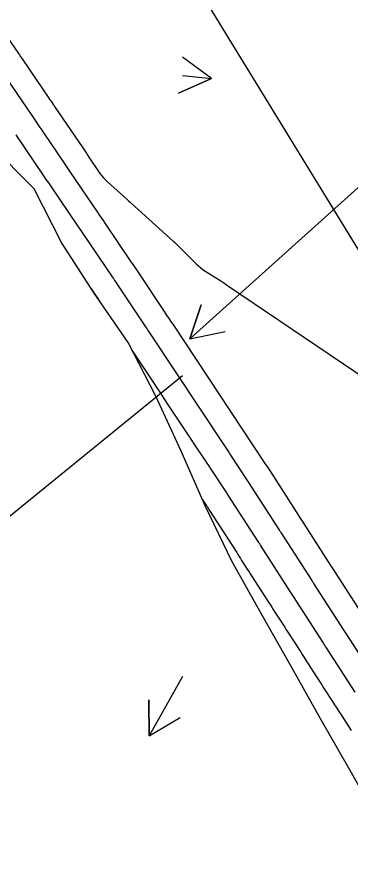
# Model space of a CAD drawing. Extents: x 954385 to 988206, y 1868364 to 1924553.
# Drawn here: x 956579.6 to 956635.1, y 1921635.4 to 1921778.6 of the extents above; entities that cross this region are included whole.
import ezdxf

# ---------------------------------------------------------------- set-up
doc = ezdxf.new("R2010")
doc.units = 0
for name, color, linetype in [('24', 7, 'Continuous'), ('26', 7, 'Continuous'), ('6', 7, 'Continuous'), ('7', 7, 'Continuous'), ('Default', 7, 'Continuous')]:
    doc.layers.add(name, color=color, linetype=linetype)

msp = doc.modelspace()

# ---------------------------------------------------------------- linework, layer by layer
at = {"layer": '24'}
msp.add_lwpolyline([(956649.77, 1921627.14), (956644.89, 1921635.87), (956639.98, 1921644.6), (956635.04, 1921653.3), (956630.05, 1921661.97), (956625.15, 1921670.69), (956620.23, 1921679.4), (956615.32, 1921688.12), (956610.98, 1921697.19), (956606.9, 1921706.42), (956602.68, 1921715.56), (956598.09, 1921724.48), (956592.41, 1921732.72), (956587.01, 1921741.14), (956582.43, 1921750.06), (956575.16, 1921757.34)], dxfattribs=at)
at = {"layer": '26'}
for points in [[(956607.13, 1921768.93), (956611.97, 1921768.42), (956606.49, 1921765.98), (956611.97, 1921768.42), (956607.12, 1921771.95)], [(956657.13, 1921768.93), (956608.36, 1921725.07), (956610.22, 1921730.78), (956608.36, 1921725.07), (956614.23, 1921726.32)], [(956607.13, 1921718.93), (956558.86, 1921679.73), (956561, 1921685.34), (956558.86, 1921679.73), (956564.79, 1921680.68)], [(956607.13, 1921668.93), (956601.58, 1921659.07), (956601.52, 1921665.07), (956601.58, 1921659.07), (956606.74, 1921662.13)]]:
    msp.add_lwpolyline(points, dxfattribs=at)
at = {"layer": '6'}
for points in [[(956591.99, 1921733.37), (956592.35, 1921732.84), (956592.41, 1921732.76), (956592.42, 1921732.73), (956592.44, 1921732.71), (956593.14, 1921731.66)], [(956635.86, 1921666.3), (956631.1, 1921673.7), (956630.95, 1921673.93), (956630.81, 1921674.15), (956630.66, 1921674.38), (956630.52, 1921674.6), (956625.6, 1921682.23), (956625.5, 1921682.39), (956625.39, 1921682.56), (956625.28, 1921682.73), (956625.17, 1921682.9), (956620.12, 1921690.75), (956620.05, 1921690.86), (956619.98, 1921690.97), (956619.91, 1921691.09), (956619.84, 1921691.2), (956614.63, 1921699.28), (956614.6, 1921699.33), (956614.56, 1921699.39), (956614.53, 1921699.44), (956614.49, 1921699.49), (956611.77, 1921703.6), (956611.5, 1921704.01), (956611.22, 1921704.43), (956610.95, 1921704.84), (956610.68, 1921705.25), (956609.21, 1921707.46), (956609.04, 1921707.73), (956608.86, 1921707.99), (956608.41, 1921708.66), (956608.24, 1921708.93), (956608.15, 1921709.07), (956604.71, 1921714.25), (956604.11, 1921715.16), (956603.51, 1921716.07), (956602.9, 1921716.97), (956602.3, 1921717.88), (956598.65, 1921723.39)]]:
    msp.add_lwpolyline(points, dxfattribs=at)
at = {"layer": '7'}
for points in [[(956574.9, 1921779.67), (956579.83, 1921772.56), (956579.99, 1921772.34), (956580.14, 1921772.11), (956580.3, 1921771.89), (956580.45, 1921771.66), (956584.9, 1921765.13), (956585.08, 1921764.87), (956585.26, 1921764.62), (956585.61, 1921764.1), (956585.7, 1921763.97), (956585.79, 1921763.84), (956585.87, 1921763.71), (956585.96, 1921763.58), (956591.13, 1921755.96), (956591.24, 1921755.8), (956591.38, 1921755.6), (956591.44, 1921755.52), (956591.46, 1921755.48), (956593.4, 1921752.62), (956593.68, 1921752.24), (956593.99, 1921751.87), (956594.31, 1921751.52), (956594.65, 1921751.19), (956597.86, 1921748.32), (956598.04, 1921748.16), (956598.22, 1921748), (956598.4, 1921747.84), (956598.57, 1921747.68), (956605.64, 1921741.3), (956605.8, 1921741.15), (956605.95, 1921741.01), (956606.11, 1921740.86), (956606.26, 1921740.71), (956609.39, 1921737.6), (956609.77, 1921737.25), (956610.17, 1921736.91), (956610.58, 1921736.6), (956611.01, 1921736.31), (956613.51, 1921734.72), (956613.83, 1921734.51), (956614.16, 1921734.3), (956614.48, 1921734.09), (956614.8, 1921733.87), (956640.26, 1921716.65)], [(956577.78, 1921768.49), (956582.04, 1921762.24), (956582.21, 1921762), (956582.37, 1921761.75), (956582.54, 1921761.51), (956582.71, 1921761.26), (956583.38, 1921760.28), (956583.54, 1921760.03), (956583.71, 1921759.79), (956583.88, 1921759.54), (956584.04, 1921759.3), (956587.54, 1921754.14), (956587.77, 1921753.8), (956588, 1921753.47), (956588.22, 1921753.13), (956588.45, 1921752.8), (956593.05, 1921746.04), (956593.34, 1921745.61), (956593.63, 1921745.19), (956593.91, 1921744.77), (956594.2, 1921744.34), (956598.56, 1921737.92), (956598.9, 1921737.41), (956599.24, 1921736.9), (956599.58, 1921736.4), (956599.92, 1921735.89), (956604.09, 1921729.65), (956604.44, 1921729.11), (956604.8, 1921728.58), (956605.15, 1921728.05), (956605.51, 1921727.51), (956620.95, 1921704.22), (956621.17, 1921703.89), (956621.39, 1921703.56), (956621.6, 1921703.23), (956621.82, 1921702.9), (956626.44, 1921695.72), (956626.62, 1921695.43), (956626.8, 1921695.15), (956626.98, 1921694.87), (956627.17, 1921694.58), (956631.9, 1921687.22), (956632.06, 1921686.98), (956632.21, 1921686.74), (956632.37, 1921686.5), (956632.52, 1921686.25), (956637.37, 1921678.73)], [(956579.37, 1921759.06), (956584.02, 1921752.21), (956584.3, 1921751.79), (956584.58, 1921751.38), (956584.87, 1921750.97), (956585.15, 1921750.56), (956589.67, 1921743.91), (956589.94, 1921743.5), (956590.21, 1921743.1), (956590.49, 1921742.7), (956590.76, 1921742.3), (956595.43, 1921735.41), (956595.63, 1921735.12), (956595.83, 1921734.82), (956596.03, 1921734.52), (956596.23, 1921734.22), (956601.11, 1921726.91), (956601.25, 1921726.7), (956601.39, 1921726.49), (956601.53, 1921726.28), (956601.66, 1921726.08), (956614.13, 1921707.27), (956614.89, 1921706.14), (956615.14, 1921705.76), (956617.92, 1921701.55), (956617.95, 1921701.51), (956617.98, 1921701.47), (956618, 1921701.43), (956618.03, 1921701.39), (956623.29, 1921693.22), (956623.34, 1921693.14), (956623.39, 1921693.06), (956623.44, 1921692.98), (956623.5, 1921692.9), (956628.64, 1921684.89), (956628.72, 1921684.77), (956628.8, 1921684.65), (956628.88, 1921684.53), (956628.96, 1921684.4), (956634.01, 1921676.57), (956634.11, 1921676.4), (956634.22, 1921676.24), (956634.32, 1921676.08), (956634.43, 1921675.91), (956639.36, 1921668.24)], [(956610.48, 1921698.32), (956611.08, 1921697.41), (956611.12, 1921697.36), (956611.15, 1921697.3), (956611.19, 1921697.24), (956611.23, 1921697.18), (956611.45, 1921696.83), (956611.53, 1921696.72), (956616.15, 1921689.53), (956616.36, 1921689.21), (956616.57, 1921688.89), (956616.77, 1921688.57), (956616.98, 1921688.25), (956617.8, 1921686.96), (956618.01, 1921686.64), (956618.22, 1921686.32), (956618.42, 1921686), (956618.63, 1921685.68), (956621.44, 1921681.31), (956621.71, 1921680.89), (956621.98, 1921680.47), (956622.25, 1921680.06), (956622.52, 1921679.64), (956623.6, 1921677.96), (956623.87, 1921677.54), (956624.14, 1921677.12), (956624.41, 1921676.7), (956624.68, 1921676.28), (956626.75, 1921673.07), (956627.07, 1921672.57), (956627.39, 1921672.06), (956627.72, 1921671.56), (956628.04, 1921671.06), (956629.33, 1921669.05), (956629.66, 1921668.55), (956629.98, 1921668.04), (956630.3, 1921667.54), (956630.62, 1921667.04), (956632.1, 1921664.75), (956632.45, 1921664.2), (956632.81, 1921663.65), (956633.16, 1921663.1), (956633.52, 1921662.56), (956635.22, 1921659.94)]]:
    msp.add_lwpolyline(points, dxfattribs=at)
at = {"layer": 'Default'}
msp.add_line((957221.14, 1920784.24), (956045.8, 1922705.18), dxfattribs=at)

doc.saveas('drawing.dxf')
